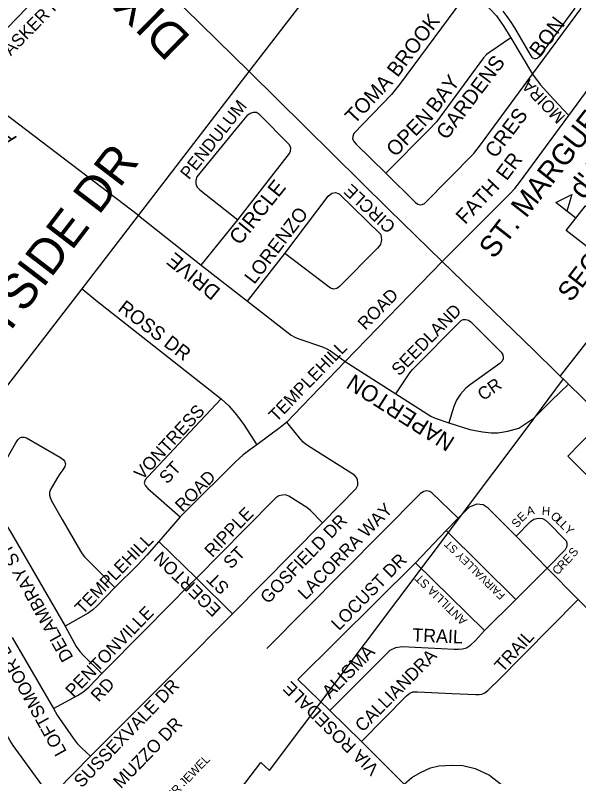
# Model space of a CAD drawing. Extents: x 586326 to 623965, y 4819854 to 4857850.
# Drawn here: x 597756 to 598554, y 4844329 to 4845406 of the extents above; entities that cross this region are included whole.
import ezdxf

# ---------------------------------------------------------------- set-up
doc = ezdxf.new("R2010")
doc.units = 0
for name, color, linetype in [('Lots_Concessions', 7, 'Continuous'), ('Major Rds and Hwys', 7, 'Continuous'), ('Major Rds Lbls', 7, 'Continuous'), ('Minor Rd Lbls', 7, 'Continuous'), ('Minor Rds', 7, 'Continuous'), ('Park Outlines', 7, 'Continuous'), ('Private Rd Lbls', 7, 'Continuous'), ('Private Rds', 7, 'Continuous'), ('Proposed Secondary Rds', 7, 'Continuous'), ('School Syms_Lbls', 7, 'Continuous'), ('Secondary Rds Lbls', 7, 'Continuous')]:
    doc.layers.add(name, color=color, linetype=linetype)

msp = doc.modelspace()

# ---------------------------------------------------------------- linework, layer by layer
at = {"layer": 'Lots_Concessions'}
for p, q in [((598527.6, 4844895.9), (599045.7, 4845560.1)), ((598479.1, 4844820.5), (598532, 4844891.6)), ((598116, 4844337.6), (598479.1, 4844820.5)), ((597896.2, 4844079.5), (598103.8, 4844349.2)), ((598103.8, 4844349.2), (598116, 4844337.6))]:
    msp.add_line(p, q, dxfattribs=at)
at = {"layer": 'Major Rds and Hwys'}
for points in [[(598087.1, 4845326.3), (598258.3, 4845548.8)], [(598087.1, 4845326.3), (597882.4, 4845527.3)], [(597930.6, 4845122.9), (598087.1, 4845326.3)], [(598360.5, 4845057.7), (598284.7, 4845131.2), (598087.1, 4845326.3)], [(597850.8, 4845019.2), (597930.6, 4845122.9)], [(598538.9, 4844884.3), (598522.1, 4844900.8), (598490.3, 4844931.8), (598360.5, 4845057.7)], [(597542.7, 4844626.9), (597655, 4844763.6), (597745.8, 4844882.6), (597850.8, 4845019.2)], [(598786.6, 4844642.8), (598714.8, 4844712.8), (598538.9, 4844884.3)]]:
    msp.add_lwpolyline(points, dxfattribs=at)
at = {"layer": 'Minor Rds'}
for points in [[(597882.4, 4845527.3), (597773.3, 4845417.2), (597716.2, 4845358.4), (597703, 4845344.8), (597679.2, 4845314)], [(598487.9, 4845322.9), (598556.4, 4845415.4), (598557.4, 4845419.4), (598556.9, 4845423.3), (598555.7, 4845427.1), (598552.1, 4845431), (598492.3, 4845481.9), (598485.2, 4845488.4), (598462, 4845512.5)], [(598398.6, 4845441.8), (598299.9, 4845308.1), (598288.5, 4845294.2), (598235.2, 4845238.6), (598233.7, 4845234.7), (598233.5, 4845231.2), (598235.7, 4845227.1), (598238.8, 4845223.5), (598280.5, 4845182.8)], [(598398.6, 4845441.8), (598413.5, 4845429.2), (598427.5, 4845415.8), (598437, 4845405.4), (598447.6, 4845390.4), (598457.3, 4845374.3)], [(598457.3, 4845374.3), (598427.6, 4845353.9), (598423.1, 4845350.6), (598418.7, 4845346.1), (598352.3, 4845255.2), (598341.3, 4845243.9), (598280.5, 4845182.8)], [(598457.3, 4845374.3), (598487.9, 4845322.9)], [(598280.5, 4845182.8), (598322.6, 4845141.2), (598326, 4845138.9), (598329, 4845138.1), (598331.8, 4845138.5), (598335.2, 4845139.9), (598405.1, 4845210.4), (598414.5, 4845222.9), (598487.9, 4845322.9)], [(598487.9, 4845322.9), (598499.2, 4845308.2), (598517.6, 4845287.5), (598539.3, 4845264.3)], [(597930.6, 4845122.9), (597687.3, 4845307.7), (597679.2, 4845314)], [(598071.3, 4845116.5), (598144.2, 4845210.6), (598145.7, 4845214), (598146.2, 4845218.6), (598144.5, 4845222.9), (598102, 4845265.9), (598097.5, 4845268.6), (598092.9, 4845268.5), (598088.5, 4845267.1), (598083.8, 4845264), (598072, 4845249.7)], [(598072, 4845249.7), (598013.1, 4845177.5), (598011.7, 4845172.1), (598011.6, 4845167.6), (598013.9, 4845163), (598017.6, 4845159.3), (598071.3, 4845116.5)], [(598198.9, 4845150.3), (598204.2, 4845154.3), (598209.6, 4845155.3), (598214.4, 4845153.5), (598273.7, 4845096), (598274.6, 4845088.3), (598272.9, 4845082), (598268.9, 4845076.8), (598215, 4845022.2), (598211.1, 4845019.7), (598207, 4845018.7), (598202.2, 4845020.1), (598137.9, 4845069.3)], [(598137.9, 4845069.3), (598198.9, 4845150.3)], [(597930.6, 4845122.9), (598019.5, 4845052.6)], [(598019.5, 4845052.6), (598071.3, 4845116.5)], [(598084.9, 4845001.5), (598137.9, 4845069.3)], [(598019.5, 4845052.6), (598084.9, 4845001.5)], [(597850.8, 4845019.2), (597870.2, 4845003.1), (598047.8, 4844863.3)], [(598084.9, 4845001.5), (598146.5, 4844953.4), (598151.9, 4844950.6), (598157.7, 4844948.4), (598191, 4844937.1), (598197.3, 4844934.2), (598202.5, 4844931.2), (598223.3, 4844916.4)], [(598294.6, 4844870.5), (598314.4, 4844900.2), (598318.5, 4844904.8), (598387.7, 4844974.6), (598390.6, 4844975.8), (598393.9, 4844975.7), (598397.4, 4844974.7), (598401.1, 4844972.3), (598443.9, 4844929.4), (598446.2, 4844925.5), (598446.7, 4844922.2), (598446.4, 4844919.4), (598444.8, 4844916.2), (598442.1, 4844913.4), (598400.3, 4844883.9), (598393.6, 4844878.4), (598386.3, 4844870.1), (598380.8, 4844861.4), (598376.8, 4844852.7), (598369.8, 4844829.4)], [(598223.3, 4844916.4), (598294.6, 4844870.5)], [(598369.8, 4844829.4), (598399.6, 4844820.1), (598417.3, 4844816.6), (598429.6, 4844815.2), (598438.9, 4844815.6), (598453.3, 4844817.8), (598468.9, 4844822.2), (598490.1, 4844836.3), (598514.4, 4844860.7), (598538.9, 4844884.3)], [(598294.6, 4844870.5), (598344.3, 4844839.1), (598350.4, 4844836.3), (598369.8, 4844829.4)], [(598047.8, 4844863.3), (597943.7, 4844753), (597940, 4844748.7), (597938.6, 4844744.1), (597940.4, 4844740.4), (597943.8, 4844736.8), (597989.7, 4844696.5)], [(598047.8, 4844863.3), (598058.7, 4844853.5), (598066.9, 4844843.9), (598074, 4844834.7), (598080.3, 4844826.4), (598098.2, 4844798.2)], [(598191, 4844688.1), (598238.7, 4844736.8), (598240.8, 4844741.3), (598241, 4844745.1), (598240.5, 4844748.9), (598239.3, 4844752.2), (598236.5, 4844755.5), (598171, 4844796.6), (598166.6, 4844799.6), (598163.7, 4844802.3), (598160.4, 4844806), (598140.6, 4844830.6)], [(597736.9, 4844765.6), (597757.1, 4844801), (597760, 4844805.3), (597762.6, 4844808.1), (597765.3, 4844809.2), (597768.7, 4844809.4), (597772.2, 4844808.3), (597820.2, 4844780.7), (597823.9, 4844777.5), (597826.1, 4844775.3), (597827.3, 4844771.3), (597826.6, 4844767.6), (597823.8, 4844762.9), (597819.5, 4844757.2), (597816, 4844752.2), (597806.2, 4844735.4), (597804.7, 4844731.2), (597804.7, 4844727.2), (597805.6, 4844724), (597807.7, 4844719.4), (597822.6, 4844692.8), (597848.7, 4844648), (597851.1, 4844644.3), (597854.3, 4844640), (597871.1, 4844622.9)], [(598191, 4844688.1), (598173.9, 4844705.3), (598168.9, 4844709.7), (598143.3, 4844726), (598138.7, 4844727.6), (598134.3, 4844727.4), (598129.3, 4844726.3), (598125.1, 4844723.6), (598081.4, 4844679.4), (598012.6, 4844609.8)], [(597704.4, 4844717), (597730.5, 4844698), (597736.6, 4844692.8), (597741.1, 4844687.9), (597744.8, 4844683.1), (597749.2, 4844676.1), (597826.9, 4844541.7)], [(598063.5, 4844559.4), (598191, 4844688.1)], [(598012.6, 4844609.8), (597959.6, 4844661.8)], [(597871.1, 4844622.9), (597897.2, 4844596.5)], [(597939.9, 4844536.6), (598003.3, 4844600.9), (598012.6, 4844609.8)], [(598063.5, 4844559.4), (598012.6, 4844609.8)], [(598063.5, 4844559.4), (597987.9, 4844483.1)], [(597826.9, 4844541.7), (597842.4, 4844513.3), (597847.8, 4844506), (597853.3, 4844499.8), (597878.9, 4844474.7)], [(597878.9, 4844474.7), (597939.9, 4844536.6)], [(597752, 4844525.9), (597810.6, 4844425.2)], [(597862.6, 4844358.1), (597815.6, 4844309.9), (597811.3, 4844307.5), (597806.9, 4844306.7), (597803.9, 4844307.2), (597799.9, 4844309.6), (597797.5, 4844312.4), (597753.5, 4844373.1), (597748.4, 4844380.8), (597686.9, 4844488.5)], [(597987.9, 4844483.1), (597862.6, 4844358.1)], [(597810.6, 4844425.2), (597844.6, 4844444), (597851.7, 4844448.4), (597860.5, 4844455.7), (597878.9, 4844474.7)], [(597810.6, 4844425.2), (597815.6, 4844416.2), (597838.3, 4844383.3), (597844, 4844376), (597850.5, 4844369.3), (597862.6, 4844358.1)]]:
    msp.add_lwpolyline(points, dxfattribs=at)
at = {"layer": 'Park Outlines'}
for points in [[(598446.2, 4845411.8), (598452, 4845404.2), (598457.5, 4845396.3), (598462.5, 4845388.1), (598485.8, 4845348.7), (598487.1, 4845347), (598488.8, 4845345.8), (598490.8, 4845345.1), (598492.9, 4845345), (598495, 4845345.5), (598496.8, 4845346.6), (598498.3, 4845348.1), (598548.3, 4845415.9)], [(599082.2, 4844318.6), (599066, 4844334.8), (598957, 4844443.1), (598954.8, 4844445.2), (598572.9, 4844818), (598538, 4844782.2), (598565.1, 4844755.7), (598596.8, 4844724.8), (598618, 4844725), (598746.8, 4844599.3), (598747.1, 4844578.1), (598764.2, 4844561.4), (598785.4, 4844561.6), (598811.9, 4844535.8), (598812.2, 4844514.6), (598875.1, 4844453.1), (598896.3, 4844453.4), (598927.6, 4844422.8), (598930.3, 4844420.2), (598935.7, 4844414.8), (598956.9, 4844393.8), (599010.3, 4844340.8), (599044.6, 4844306.7)]]:
    msp.add_lwpolyline(points, dxfattribs=at)
at = {"layer": 'Private Rds'}
for points in [[(598382.9, 4844694.5), (598345.6, 4844730.7), (598342.9, 4844732.5), (598338.3, 4844733.2), (598334.3, 4844732.5), (598329.5, 4844729.5), (598112.2, 4844510.3)], [(598464.9, 4844669.2), (598433.9, 4844700.2), (598425.5, 4844708.6), (598418.1, 4844713.4), (598409.2, 4844714.4), (598398.7, 4844710.4), (598389.2, 4844700.8), (598382.9, 4844694.5)], [(598382.9, 4844694.5), (598365.9, 4844677)], [(598464.9, 4844669.2), (598485.4, 4844689.9), (598490.2, 4844693.3), (598496.7, 4844694.5), (598502.5, 4844694.1), (598506.4, 4844691.6), (598511.1, 4844687.7), (598532.9, 4844665.6), (598535.6, 4844662.5), (598536.9, 4844659.2), (598536.8, 4844654.5), (598534.1, 4844650), (598508.9, 4844624)], [(598365.9, 4844677), (598322.7, 4844631.6)], [(598464.4, 4844579.5), (598365.9, 4844677)], [(598508.9, 4844624), (598464.9, 4844669.2)], [(598322.7, 4844631.6), (598156.1, 4844466.6)], [(598420.3, 4844535.6), (598322.7, 4844631.6)], [(598464.4, 4844579.5), (598508.9, 4844624)], [(598552.8, 4844579.4), (598508.9, 4844624)], [(598246.3, 4844378.8), (598310, 4844443.1), (598314.5, 4844447.1), (598318.9, 4844449.2), (598325.4, 4844449), (598374.5, 4844446.8), (598407.9, 4844445.4), (598412.7, 4844445.2), (598416.6, 4844445.9), (598420.9, 4844447.8), (598425, 4844451), (598430.3, 4844456.1), (598437.6, 4844463.2), (598552.8, 4844579.4)], [(598420.3, 4844535.6), (598464.4, 4844579.5)], [(598709.8, 4844424.7), (598552.8, 4844579.4)], [(598201.4, 4844422.8), (598280, 4844501.4), (598286.8, 4844507.7), (598294.7, 4844511.9), (598303.7, 4844513), (598377.3, 4844509.3), (598383.4, 4844509.2), (598388.9, 4844509.6), (598394.9, 4844511.3), (598400.5, 4844515), (598407.4, 4844521.7), (598420.3, 4844535.6)], [(598201.4, 4844422.8), (598156.1, 4844466.6)], [(598246.3, 4844378.8), (598201.4, 4844422.8)], [(598306.4, 4844318.2), (598246.3, 4844378.8)], [(598306.4, 4844318.2), (598317.5, 4844327.7), (598329.8, 4844334.8), (598343.8, 4844341.6), (598355.7, 4844344.4), (598374.6, 4844345.4), (598389.6, 4844344.8), (598406.8, 4844340.7), (598427.4, 4844331), (598444.6, 4844317.3), (598455, 4844304.1), (598461.6, 4844291.9), (598466.6, 4844278.4), (598469.3, 4844263.6), (598468.2, 4844246.7), (598466.1, 4844232), (598463.5, 4844218.2), (598454.5, 4844201.9), (598447.6, 4844190.3), (598440.8, 4844184)]]:
    msp.add_lwpolyline(points, dxfattribs=at)
at = {"layer": 'Proposed Secondary Rds'}
for points in [[(598539.3, 4845264.3), (598591.9, 4845335.3)], [(598360.5, 4845057.7), (598456.1, 4845153.3), (598463.3, 4845161.2), (598469.7, 4845169.6), (598539.3, 4845264.3)], [(598360.5, 4845057.7), (598223.3, 4844916.4)], [(598223.3, 4844916.4), (598150.4, 4844840.7)], [(598150.4, 4844840.7), (598140.6, 4844830.6)], [(598140.6, 4844830.6), (598131, 4844822.7), (598098.2, 4844798.2)], [(598098.2, 4844798.2), (598088, 4844791.1), (598078.9, 4844784.1), (598067.9, 4844774.3), (598054.3, 4844760.9), (598012.8, 4844719.7), (597989.7, 4844696.5)], [(597989.7, 4844696.5), (597959.6, 4844661.8)], [(597959.6, 4844661.8), (597942.6, 4844642.2), (597929.5, 4844628.6), (597897.2, 4844596.5)], [(597897.2, 4844596.5), (597872, 4844570.8)], [(597872, 4844570.8), (597866.2, 4844565.1), (597859.4, 4844560.5), (597826.9, 4844541.7)]]:
    msp.add_lwpolyline(points, dxfattribs=at)
at = {"layer": 'School Syms_Lbls'}
msp.add_line((598549.3, 4845119.2), (598520.9, 4845141.4), dxfattribs=at)
for points in [[(598520.9, 4845141.4), (598543.7, 4845152.4), (598536.7, 4845128.9)], [(598535.7, 4845101.7), (598562.9, 4845136.6), (598592.5, 4845113.5), (598565.3, 4845078.6)]]:
    msp.add_lwpolyline(points, close=True, dxfattribs=at)

# ---------------------------------------------------------------- texts
at = {"layer": 'Major Rds Lbls'}
for s, height, rotation, p in [('DIXIE RD', 50, 135.2941, (598006.5, 4845374.6)), ('COUNTRYSIDE DR', 49.998, 52.6215, (597567.8, 4844720.8)), ('HWY. 410', 49.99, 123.1434, (597799.4, 4844124.8))]:
    msp.add_text(s, height=height, rotation=rotation, dxfattribs=at).set_placement(p)
at = {"layer": 'Minor Rd Lbls'}
for s, height, rotation, p in [('TASKER RD', 17.81, 45.5905, (597739.8, 4845337.4)), ('BROOK', 20.96, 52.9002, (598297.2, 4845317.2)), ('BON', 20.96, 52.9002, (598498.6, 4845345.5)), ('GARDENS', 20.96, 52.9002, (598366.7, 4845228.6)), ('TOMA', 20.96, 46.7624, (598236.2, 4845251.1)), ('BAY', 20.96, 52.9002, (598352.6, 4845266.7)), ('MOIRA', 17.07, 133.8718, (598535.7, 4845263)), (' ACE DR', 20.96, 142.5558, (597765.1, 4845229.1)), ('PENDULUM', 17.81, 51.5637, (598002.1, 4845172.5)), ('OPEN', 20.96, 45.6283, (598294, 4845204.6)), ('CRES', 20.96, 52.9002, (598435.6, 4845202.6)), ('CIRCLE', 21.65, 51.1505, (598073.9, 4845079.6)), ('CIRCLE', 17.81, 137.1582, (598295.8, 4845109.1)), ('LORENZO', 19.64, 52.4852, (598094.5, 4845024.4)), ('DRIVE', 20.96, 140.807, (598048.2, 4845017.8)), ('ROSS DR', 19.64, 322.4852, (597900.2, 4844988.9)), ('SEEDLAND', 17.81, 45.7999, (598299.5, 4844894.9)), ('NAPERTON', 23.1, 147.4497, (598379.9, 4844807.3)), ('CR', 17.81, 35.0509, (598418.2, 4844860)), ('VONTRESS', 18, 47.2544, (597935.7, 4844747.7)), ('   ST', 18, 47.2544, (597957.7, 4844727.3)), ('RIPPLE', 18, 45.9704, (598035.1, 4844638.1)), ('GOSFIELD DR', 18, 45.9704, (598114, 4844572.4)), ('DELAMBRAY ST', 18, 119.0589, (597839, 4844497.6)), (' ST', 18, 45.9704, (598057.1, 4844616.9)), ('EGERTON', 18, 135.9704, (598048.8, 4844566.5)), ('  ST', 18, 135.9704, (598070.1, 4844588.5)), ('PENTONVILLE', 18, 45.9704, (597838.3, 4844440.3)), ('LOFTSMOOR DR', 18, 119.0589, (597829.7, 4844364.5)), ('SUSSEXVALE DR', 18, 45.9704, (597850.3, 4844312.1)), ('   RD', 18, 45.9704, (597860.3, 4844419.1))]:
    msp.add_text(s, height=height, rotation=rotation, dxfattribs=at).set_placement(p)
at = {"layer": 'Private Rd Lbls'}
for s, height, rotation, p in [('LACORRA WAY', 18, 45.6305, (598167.2, 4844578)), ('E', 12.1, 43.1524, (598473.2, 4844688.6)), ('A', 12.1, 12.5288, (598481.2, 4844698.3)), ('H', 12.1, 355.9144, (598501, 4844699.1)), ('O', 12.1, 315.6903, (598512.6, 4844696.4)), ('S', 12.1, 49.2364, (598466.3, 4844680)), ('L', 12.1, 315.6903, (598519.8, 4844689.4)), ('L', 12.1, 315.6903, (598525.9, 4844683.4)), ('Y', 12.1, 315.6903, (598532, 4844677.4)), ('FAIRVALLEY ST', 11, 135.6481, (598450.2, 4844586.2)), ('S', 12.1, 51.3402, (598547.3, 4844638.7)), ('LOCUST DR', 18, 45.6305, (598214.4, 4844534.6)), ('E', 12.1, 46.7715, (598538.5, 4844629.2)), ('C', 12.1, 46.7715, (598523.6, 4844613.4)), ('R', 12.1, 46.7715, (598530.5, 4844620.7)), ('ANTILLIA ST', 12, 135.6481, (598396.6, 4844550.7)), ('TRAIL', 18.86, 357.7539, (598317.8, 4844520.1)), ('TRAIL', 18, 47.6518, (598445.8, 4844475.7)), ('ALISMA ', 18.86, 45.3068, (598201.7, 4844438.3)), ('CALLIANDRA', 18, 45.3068, (598247.9, 4844391.1)), ('VIA ROSEDALE', 18, 135.6481, (598272.4, 4844341.7)), ('MUZZO DR', 18, 45.9704, (597905.8, 4844311.2)), ('LAVENDER JEWEL', 12, 45.9704, (597932.5, 4844248.8))]:
    msp.add_text(s, height=height, rotation=rotation, dxfattribs=at).set_placement(p)
at = {"layer": 'School Syms_Lbls'}
for s, height, p in [('ST. MARGUERITE', 30, (598433.6, 4845060.1)), ("d' YOUVILLE", 30, (598560.4, 4845144.1)), ('SECONDARY SCHOOL ', 27, (598542.6, 4844999.1))]:
    msp.add_text(s, height=height, rotation=52, dxfattribs=at).set_placement(p)
at = {"layer": 'Secondary Rds Lbls'}
for s, height, rotation, p in [('ER', 20.96, 52.9002, (598451.5, 4845170.9)), ('FATH', 20.96, 46.7624, (598392.8, 4845109.1)), ('ROAD', 17.81, 45.7999, (598251.7, 4844959.7)), ('TEMPLEHILL', 17.81, 45.9594, (598125.9, 4844829.8)), ('ROAD', 17.81, 45.7999, (597993.3, 4844702.4)), ('TEMPLEHILL', 17.81, 45.9594, (597851.8, 4844557.6))]:
    msp.add_text(s, height=height, rotation=rotation, dxfattribs=at).set_placement(p)

doc.saveas('drawing.dxf')
